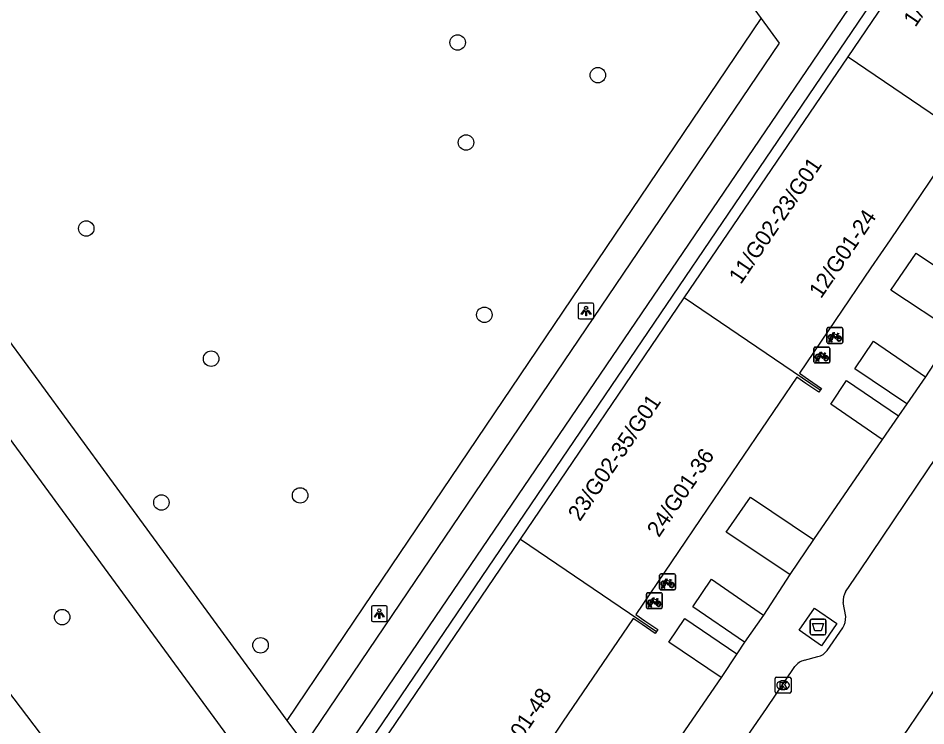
# Model space of a CAD drawing. Extents: x 159040 to 160094, y 381214 to 382518.
# Drawn here: x 159785.9 to 159843.3, y 382053.6 to 382098.3 of the extents above; entities that cross this region are included whole.
import ezdxf

# ---------------------------------------------------------------- set-up
doc = ezdxf.new("R2010")
doc.units = 0
for name, color, linetype in [('IMGEO_Afval_apart_plaats', 7, 'Continuous'), ('IMGEO_Boom', 7, 'Continuous'), ('IMGEO_Fietsenrek', 7, 'Continuous'), ('IMGEO_Groenvoorziening', 7, 'Continuous'), ('IMGEO_Haag', 7, 'Continuous'), ('IMGEO_Kolk', 7, 'Continuous'), ('IMGEO_Lichtpunt', 7, 'Continuous'), ('IMGEO_Pand', 7, 'Continuous'), ('IMGEO_Pand_nummerreeks', 7, 'Continuous'), ('IMGEO_Rijbaan_lokaal_gesloten', 7, 'Continuous'), ('IMGEO_Rijbaan_lokaal_open', 7, 'Continuous'), ('IMGEO_Voetpad_gesloten', 7, 'Continuous')]:
    doc.layers.add(name, color=color, linetype=linetype)

msp = doc.modelspace()

# ---------------------------------------------------------------- linework, layer by layer
at = {"layer": 'IMGEO_Afval_apart_plaats'}
for p, q in [((159835.945, 382059.429), (159835.945, 382060.229)), ((159835.945, 382060.229), (159835.945, 382059.429)), ((159836.045, 382060.329), (159836.835, 382060.329)), ((159836.835, 382060.329), (159836.045, 382060.329)), ((159836.935, 382060.229), (159836.935, 382059.429)), ((159836.935, 382059.429), (159836.935, 382060.229)), ((159836.835, 382059.329), (159836.045, 382059.329)), ((159836.045, 382059.329), (159836.835, 382059.329))]:
    msp.add_line(p, q, dxfattribs=at)
msp.add_lwpolyline([(159836.088, 382060.043), (159836.792, 382060.043), (159836.643, 382059.573), (159836.237, 382059.573), (159836.088, 382060.043)], dxfattribs=at)
for centre, start, end in [((159836.045, 382060.229), 90, 180), ((159836.045, 382060.229), 90, 180), ((159836.835, 382060.229), 0, 90), ((159836.835, 382060.229), 360, 90), ((159836.045, 382059.429), 180, 270), ((159836.045, 382059.429), 180, 270), ((159836.835, 382059.429), 270, 0), ((159836.835, 382059.429), 270, 0)]:
    msp.add_arc(centre, 0.1, start, end, dxfattribs=at)
at = {"layer": 'IMGEO_Boom'}
for centre in [(159813.647, 382096.785), (159822.515, 382094.72), (159814.178, 382090.46), (159790.158, 382085.021), (159815.336, 382079.566), (159798.055, 382076.788), (159794.911, 382067.698), (159803.684, 382068.145), (159788.636, 382060.451), (159801.183, 382058.668)]:
    msp.add_circle(centre, 0.489, dxfattribs=at)
at = {"layer": 'IMGEO_Fietsenrek'}
for p, q in [((159837.004, 382077.835), (159837.004, 382078.676)), ((159837.004, 382078.676), (159837.004, 382077.835)), ((159837.079, 382078.76), (159837.92, 382078.76)), ((159837.92, 382078.76), (159837.079, 382078.76)), ((159838.004, 382078.685), (159838.004, 382077.844)), ((159838.004, 382077.844), (159838.004, 382078.685)), ((159837.131, 382077.844), (159837.17, 382078.004)), ((159837.2, 382077.992), (159837.165, 382077.844)), ((159837.242, 382078.016), (159837.241, 382078.02)), ((159837.283, 382077.844), (159837.249, 382077.986)), ((159837.273, 382078.027), (159837.274, 382078.02)), ((159837.281, 382077.99), (159837.316, 382077.844)), ((159837.691, 382078.309), (159837.727, 382078.214)), ((159836.18, 382076.594), (159836.18, 382077.435)), ((159836.18, 382077.435), (159836.18, 382076.594)), ((159836.255, 382077.519), (159837.096, 382077.519)), ((159837.096, 382077.519), (159836.255, 382077.519)), ((159837.929, 382077.76), (159837.088, 382077.76)), ((159837.088, 382077.76), (159837.929, 382077.76)), ((159837.165, 382077.844), (159837.131, 382077.844)), ((159837.18, 382077.444), (159837.18, 382076.603)), ((159837.18, 382076.603), (159837.18, 382077.444)), ((159837.316, 382077.844), (159837.283, 382077.844)), ((159836.449, 382076.786), (159836.45, 382076.779)), ((159836.867, 382077.068), (159836.903, 382076.973)), ((159837.105, 382076.519), (159836.264, 382076.519)), ((159836.264, 382076.519), (159837.105, 382076.519)), ((159836.307, 382076.603), (159836.346, 382076.763)), ((159836.341, 382076.603), (159836.307, 382076.603)), ((159836.376, 382076.751), (159836.341, 382076.603)), ((159836.418, 382076.775), (159836.417, 382076.779)), ((159836.459, 382076.603), (159836.425, 382076.745)), ((159836.457, 382076.749), (159836.492, 382076.603)), ((159836.492, 382076.603), (159836.459, 382076.603)), ((159826.421, 382062.254), (159826.421, 382063.095)), ((159826.421, 382063.095), (159826.421, 382062.254)), ((159826.496, 382063.179), (159827.337, 382063.179)), ((159827.337, 382063.179), (159826.496, 382063.179)), ((159827.421, 382063.104), (159827.421, 382062.263)), ((159827.421, 382062.263), (159827.421, 382063.104)), ((159826.659, 382062.435), (159826.658, 382062.439)), ((159826.69, 382062.446), (159826.691, 382062.439)), ((159827.108, 382062.728), (159827.144, 382062.633)), ((159825.587, 382061.063), (159825.587, 382061.904)), ((159825.587, 382061.904), (159825.587, 382061.063)), ((159825.662, 382061.988), (159826.503, 382061.988)), ((159826.503, 382061.988), (159825.662, 382061.988)), ((159827.346, 382062.179), (159826.505, 382062.179)), ((159826.505, 382062.179), (159827.346, 382062.179)), ((159826.548, 382062.263), (159826.587, 382062.423)), ((159826.582, 382062.263), (159826.548, 382062.263)), ((159826.617, 382062.411), (159826.582, 382062.263)), ((159826.587, 382061.913), (159826.587, 382061.072)), ((159826.587, 382061.072), (159826.587, 382061.913)), ((159826.7, 382062.263), (159826.666, 382062.405)), ((159826.698, 382062.409), (159826.733, 382062.263)), ((159826.733, 382062.263), (159826.7, 382062.263)), ((159826.274, 382061.537), (159826.31, 382061.442)), ((159826.512, 382060.988), (159825.671, 382060.988)), ((159825.671, 382060.988), (159826.512, 382060.988)), ((159825.714, 382061.072), (159825.753, 382061.232)), ((159825.748, 382061.072), (159825.714, 382061.072)), ((159825.783, 382061.22), (159825.748, 382061.072)), ((159825.825, 382061.244), (159825.824, 382061.248)), ((159825.866, 382061.072), (159825.832, 382061.214)), ((159825.856, 382061.255), (159825.857, 382061.248)), ((159825.864, 382061.218), (159825.899, 382061.072)), ((159825.899, 382061.072), (159825.866, 382061.072))]:
    msp.add_line(p, q, dxfattribs=at)
for points in [[(159837.338, 382078.234), (159837.286, 382078.144), (159837.246, 382078.119), (159837.247, 382078.166), (159837.302, 382078.26)], [(159837.317, 382078.286), (159837.412, 382078.45), (159837.498, 382078.436), (159837.5, 382078.427), (159837.444, 382078.416), (159837.417, 382078.371), (159837.673, 382078.33)], [(159837.613, 382078.042), (159837.563, 382078.042), (159837.372, 382078.293), (159837.353, 382078.261)], [(159837.66, 382078.305), (159837.403, 382078.346), (159837.386, 382078.317), (159837.553, 382078.097), (159837.66, 382078.305)], [(159837.708, 382078.207), (159837.678, 382078.284), (159837.569, 382078.066), (159837.612, 382078.066)], [(159837.642, 382078.066), (159837.762, 382078.065), (159837.718, 382078.179)], [(159837.738, 382078.186), (159837.793, 382078.041), (159837.643, 382078.041)], [(159837.673, 382078.33), (159837.698, 382078.379), (159837.692, 382078.383), (159837.669, 382078.387), (159837.657, 382078.394), (159837.656, 382078.397), (159837.658, 382078.402), (159837.753, 382078.387), (159837.755, 382078.377), (159837.745, 382078.364), (159837.733, 382078.358), (159837.719, 382078.364), (159837.691, 382078.309)], [(159836.514, 382076.993), (159836.462, 382076.903), (159836.422, 382076.878), (159836.423, 382076.925), (159836.478, 382077.019)], [(159836.493, 382077.045), (159836.588, 382077.209), (159836.674, 382077.195), (159836.676, 382077.186), (159836.62, 382077.175), (159836.593, 382077.13), (159836.849, 382077.089)], [(159836.789, 382076.801), (159836.739, 382076.801), (159836.548, 382077.052), (159836.529, 382077.02)], [(159836.836, 382077.064), (159836.579, 382077.105), (159836.562, 382077.076), (159836.729, 382076.856), (159836.836, 382077.064)], [(159836.884, 382076.966), (159836.854, 382077.043), (159836.745, 382076.825), (159836.788, 382076.825)], [(159836.818, 382076.825), (159836.938, 382076.824), (159836.894, 382076.938)], [(159836.914, 382076.945), (159836.969, 382076.8), (159836.819, 382076.8)], [(159836.849, 382077.089), (159836.874, 382077.138), (159836.868, 382077.142), (159836.845, 382077.146), (159836.833, 382077.153), (159836.832, 382077.156), (159836.834, 382077.161), (159836.929, 382077.146), (159836.931, 382077.136), (159836.921, 382077.123), (159836.909, 382077.117), (159836.895, 382077.123), (159836.867, 382077.068)], [(159826.755, 382062.653), (159826.703, 382062.563), (159826.663, 382062.538), (159826.664, 382062.585), (159826.719, 382062.679)], [(159826.734, 382062.705), (159826.829, 382062.869), (159826.915, 382062.855), (159826.917, 382062.846), (159826.861, 382062.835), (159826.834, 382062.79), (159827.09, 382062.749)], [(159827.03, 382062.461), (159826.98, 382062.461), (159826.789, 382062.712), (159826.77, 382062.68)], [(159827.077, 382062.724), (159826.82, 382062.765), (159826.803, 382062.736), (159826.97, 382062.516), (159827.077, 382062.724)], [(159827.125, 382062.626), (159827.095, 382062.703), (159826.986, 382062.485), (159827.029, 382062.485)], [(159827.059, 382062.485), (159827.179, 382062.484), (159827.135, 382062.598)], [(159827.155, 382062.605), (159827.21, 382062.46), (159827.06, 382062.46)], [(159827.09, 382062.749), (159827.115, 382062.798), (159827.109, 382062.802), (159827.086, 382062.806), (159827.074, 382062.813), (159827.073, 382062.816), (159827.075, 382062.821), (159827.17, 382062.806), (159827.172, 382062.796), (159827.162, 382062.783), (159827.15, 382062.777), (159827.136, 382062.783), (159827.108, 382062.728)], [(159825.921, 382061.462), (159825.869, 382061.372), (159825.829, 382061.347), (159825.83, 382061.394), (159825.885, 382061.488)], [(159825.9, 382061.514), (159825.995, 382061.678), (159826.081, 382061.664), (159826.083, 382061.655), (159826.027, 382061.644), (159826, 382061.599), (159826.256, 382061.558)], [(159826.196, 382061.27), (159826.146, 382061.27), (159825.955, 382061.521), (159825.936, 382061.489)], [(159826.243, 382061.533), (159825.986, 382061.574), (159825.969, 382061.545), (159826.136, 382061.325), (159826.243, 382061.533)], [(159826.291, 382061.435), (159826.261, 382061.512), (159826.152, 382061.294), (159826.195, 382061.294)], [(159826.225, 382061.294), (159826.345, 382061.293), (159826.301, 382061.407)], [(159826.321, 382061.414), (159826.376, 382061.269), (159826.226, 382061.269)], [(159826.256, 382061.558), (159826.281, 382061.607), (159826.275, 382061.611), (159826.252, 382061.615), (159826.24, 382061.622), (159826.239, 382061.625), (159826.241, 382061.63), (159826.336, 382061.615), (159826.338, 382061.605), (159826.328, 382061.592), (159826.316, 382061.586), (159826.302, 382061.592), (159826.274, 382061.537)]]:
    msp.add_lwpolyline(points, dxfattribs=at)
for centre, radius, start, end in [((159837.082, 382078.682), 0.0779, 92.4484, 184.28452), ((159837.082, 382078.682), 0.0779, 92.4484, 184.28452), ((159837.926, 382078.682), 0.0779, 2.4484, 94.28452), ((159837.926, 382078.682), 0.0779, 2.4484, 94.28452), ((159837.244, 382078.145), 0.159, 62.67661, 242.13685), ((159837.244, 382078.145), 0.129, 63.31916, 238.90302), ((159837.224, 382078.016), 0.0499, 12.8025, 158.69338), ((159837.244, 382078.145), 0.159, 253.99666, 271.78671), ((159837.224, 382078.016), 0.0174, 12.8025, 163.45023), ((159837.244, 382078.145), 0.129, 253.41502, 269.02044), ((159837.244, 382078.145), 0.129, 283.60429, 43.43025), ((159837.244, 382078.145), 0.159, 283.5766, 46.60424), ((159837.771, 382078.061), 0.159, 113.3408, 178.32165), ((159837.771, 382078.061), 0.159, 187.0065, 105.77075), ((159837.771, 382078.061), 0.129, 113.92302, 177.95563), ((159837.771, 382078.061), 0.129, 188.67146, 104.58832), ((159836.258, 382077.441), 0.0779, 92.4484, 184.28452), ((159836.258, 382077.441), 0.0779, 92.4484, 184.28452), ((159837.082, 382077.838), 0.0779, 182.4484, 274.28452), ((159837.082, 382077.838), 0.0779, 182.4484, 274.28452), ((159837.102, 382077.441), 0.0779, 2.4484, 94.28452), ((159837.102, 382077.441), 0.0779, 2.4484, 94.28452), ((159837.926, 382077.838), 0.0779, 272.4484, 4.28452), ((159837.926, 382077.838), 0.0779, 272.4484, 4.28452), ((159836.42, 382076.904), 0.159, 62.67661, 242.13685), ((159836.42, 382076.904), 0.129, 63.31916, 238.90302), ((159836.4, 382076.775), 0.0499, 12.8025, 158.69338), ((159836.4, 382076.775), 0.0174, 12.8025, 163.45023), ((159836.42, 382076.904), 0.129, 253.41502, 269.02044), ((159836.42, 382076.904), 0.129, 283.60429, 43.43025), ((159836.42, 382076.904), 0.159, 283.5766, 46.60424), ((159836.947, 382076.82), 0.159, 113.3408, 178.32165), ((159836.947, 382076.82), 0.159, 187.0065, 105.77075), ((159836.947, 382076.82), 0.129, 113.92302, 177.95563), ((159836.947, 382076.82), 0.129, 188.67146, 104.58832), ((159836.258, 382076.597), 0.0779, 182.4484, 274.28452), ((159836.258, 382076.597), 0.0779, 182.4484, 274.28452), ((159836.42, 382076.904), 0.159, 253.99666, 271.78671), ((159837.102, 382076.597), 0.0779, 272.4484, 4.28452), ((159837.102, 382076.597), 0.0779, 272.4484, 4.28452), ((159826.499, 382063.101), 0.0779, 92.4484, 184.28452), ((159826.499, 382063.101), 0.0779, 92.4484, 184.28452), ((159827.343, 382063.101), 0.0779, 2.4484, 94.28452), ((159827.343, 382063.101), 0.0779, 2.4484, 94.28452), ((159826.661, 382062.564), 0.159, 62.67661, 242.13685), ((159826.661, 382062.564), 0.129, 63.31916, 238.90302), ((159826.641, 382062.435), 0.0499, 12.8025, 158.69338), ((159826.641, 382062.435), 0.0174, 12.8025, 163.45023), ((159826.661, 382062.564), 0.129, 253.41502, 269.02044), ((159826.661, 382062.564), 0.129, 283.60429, 43.43025), ((159826.661, 382062.564), 0.159, 283.5766, 46.60424), ((159827.188, 382062.48), 0.159, 113.3408, 178.32165), ((159827.188, 382062.48), 0.159, 187.0065, 105.77075), ((159827.188, 382062.48), 0.129, 113.92302, 177.95563), ((159827.188, 382062.48), 0.129, 188.67146, 104.58832), ((159825.665, 382061.91), 0.0779, 92.4484, 184.28452), ((159825.665, 382061.91), 0.0779, 92.4484, 184.28452), ((159826.499, 382062.257), 0.0779, 182.4484, 274.28452), ((159826.499, 382062.257), 0.0779, 182.4484, 274.28452), ((159826.509, 382061.91), 0.0779, 2.4484, 94.28452), ((159826.509, 382061.91), 0.0779, 2.4484, 94.28452), ((159826.661, 382062.564), 0.159, 253.99666, 271.78671), ((159827.343, 382062.257), 0.0779, 272.4484, 4.28452), ((159827.343, 382062.257), 0.0779, 272.4484, 4.28452), ((159825.827, 382061.373), 0.159, 62.67661, 242.13685), ((159825.827, 382061.373), 0.129, 63.31916, 238.90302), ((159825.807, 382061.244), 0.0499, 12.8025, 158.69338), ((159825.827, 382061.373), 0.129, 283.60429, 43.43025), ((159825.827, 382061.373), 0.159, 283.5766, 46.60424), ((159826.354, 382061.289), 0.159, 113.3408, 178.32165), ((159826.354, 382061.289), 0.159, 187.0065, 105.77075), ((159826.354, 382061.289), 0.129, 113.92302, 177.95563), ((159826.354, 382061.289), 0.129, 188.67146, 104.58832), ((159825.665, 382061.066), 0.0779, 182.4484, 274.28452), ((159825.665, 382061.066), 0.0779, 182.4484, 274.28452), ((159825.827, 382061.373), 0.159, 253.99666, 271.78671), ((159825.807, 382061.244), 0.0174, 12.8025, 163.45023), ((159825.827, 382061.373), 0.129, 253.41502, 269.02044), ((159826.509, 382061.066), 0.0779, 272.4484, 4.28452), ((159826.509, 382061.066), 0.0779, 272.4484, 4.28452)]:
    msp.add_arc(centre, radius, start, end, dxfattribs=at)
at = {"layer": 'IMGEO_Groenvoorziening'}
msp.add_lwpolyline([(159781.355, 382060.813), (159795.178, 382042.667)], dxfattribs=at)
at = {"layer": 'IMGEO_Haag'}
for points in [[(159847.938, 382111.277), (159796.411, 382035.383)], [(159802.875, 382053.916), (159808.903, 382062.847), (159832.833, 382098.3)]]:
    msp.add_lwpolyline(points, dxfattribs=at)
at = {"layer": 'IMGEO_Kolk'}
for p, q in [((159833.729, 382055.717), (159833.729, 382056.569)), ((159833.804, 382056.643), (159834.656, 382056.643)), ((159834.217, 382056.423), (159834.242, 382056.423)), ((159834.73, 382056.569), (159834.73, 382055.717)), ((159834.656, 382055.643), (159833.804, 382055.643)), ((159834.24, 382055.863), (159834.215, 382055.863))]:
    msp.add_line(p, q, dxfattribs=at)
for points in [[(159833.729, 382055.717), (159833.729, 382056.569)], [(159833.804, 382056.643), (159834.656, 382056.643)], [(159834.05, 382056.343), (159834.173, 382056.343), (159834.173, 382056.192), (159834.303, 382056.343), (159834.467, 382056.343), (159834.321, 382056.192), (159834.474, 382055.943), (159834.322, 382055.943), (159834.237, 382056.107), (159834.173, 382056.04), (159834.173, 382055.943), (159834.05, 382055.943), (159834.05, 382056.343)], [(159834.73, 382056.569), (159834.73, 382055.717)], [(159834.656, 382055.643), (159833.804, 382055.643)]]:
    msp.add_lwpolyline(points, dxfattribs=at)
for centre, start, end in [((159833.806, 382056.567), 91.55205, 178.44795), ((159833.806, 382056.567), 91.55205, 178.44795), ((159834.654, 382056.567), 1.55205, 88.44795), ((159834.654, 382056.567), 1.55205, 88.44795), ((159833.806, 382055.719), 181.55205, 268.44795), ((159833.806, 382055.719), 181.55205, 268.44795), ((159834.654, 382055.719), 271.55205, 358.44795), ((159834.654, 382055.719), 271.55205, 358.44795)]:
    msp.add_arc(centre, 0.0765, start, end, dxfattribs=at)
for centre, major_axis, ratio, start_param, end_param in [((159834.216, 382056.143), (-0.387, 0.002), 0.722429, 4.712389, 7.853982), ((159834.241, 382056.143), (-0.39, 0.002), 0.717154, 1.570796, 4.712389)]:
    msp.add_ellipse(centre, major_axis=major_axis, ratio=ratio, start_param=start_param, end_param=end_param, dxfattribs=at)
at = {"layer": 'IMGEO_Lichtpunt'}
for p, q in [((159822.174, 382080.301), (159821.366, 382080.301)), ((159822.174, 382080.301), (159821.366, 382080.301)), ((159821.272, 382080.206), (159821.272, 382079.399)), ((159821.272, 382080.206), (159821.272, 382079.399)), ((159822.268, 382079.399), (159822.268, 382080.206)), ((159822.268, 382079.399), (159822.268, 382080.206)), ((159821.366, 382079.305), (159822.174, 382079.305)), ((159821.366, 382079.305), (159822.174, 382079.305)), ((159808.194, 382061.074), (159808.194, 382060.267)), ((159808.194, 382061.074), (159808.194, 382060.267)), ((159809.096, 382061.169), (159808.288, 382061.169)), ((159809.096, 382061.169), (159808.288, 382061.169)), ((159809.19, 382060.267), (159809.19, 382061.074)), ((159809.19, 382060.267), (159809.19, 382061.074)), ((159808.288, 382060.173), (159809.096, 382060.173)), ((159808.288, 382060.173), (159809.096, 382060.173))]:
    msp.add_line(p, q, dxfattribs=at)
for points in [[(159821.646, 382079.87), (159821.685, 382079.842), (159821.497, 382079.58), (159821.459, 382079.607), (159821.646, 382079.87)], [(159821.748, 382079.822), (159821.795, 382079.822), (159821.795, 382079.5), (159821.748, 382079.5), (159821.748, 382079.822)], [(159821.858, 382079.842), (159821.896, 382079.869), (159822.083, 382079.607), (159822.044, 382079.579), (159821.858, 382079.842)], [(159808.568, 382060.738), (159808.607, 382060.71), (159808.419, 382060.448), (159808.381, 382060.475), (159808.568, 382060.738)], [(159808.78, 382060.71), (159808.818, 382060.737), (159809.005, 382060.475), (159808.966, 382060.447), (159808.78, 382060.71)], [(159808.67, 382060.69), (159808.717, 382060.69), (159808.717, 382060.368), (159808.67, 382060.368), (159808.67, 382060.69)]]:
    msp.add_lwpolyline(points, dxfattribs=at)
for centre in [(159821.771, 382080.004), (159808.693, 382060.872)]:
    msp.add_circle(centre, 0.0994, dxfattribs=at)
for centre, start, end in [((159821.366, 382080.206), 90, 180), ((159821.366, 382080.206), 90, 180), ((159822.174, 382080.206), 0, 90), ((159822.174, 382080.206), 0, 90), ((159821.366, 382079.399), 180, 270), ((159821.366, 382079.399), 180, 270), ((159822.174, 382079.399), 270, 0), ((159822.174, 382079.399), 270, 360), ((159808.288, 382061.074), 90, 180), ((159808.288, 382061.074), 90, 180), ((159809.096, 382061.074), 0, 90), ((159809.096, 382061.074), 0, 90), ((159808.288, 382060.267), 180, 270), ((159808.288, 382060.267), 180, 270), ((159809.096, 382060.267), 270, 0), ((159809.096, 382060.267), 270, 360)]:
    msp.add_arc(centre, 0.0946, start, end, dxfattribs=at)
at = {"layer": 'IMGEO_Pand'}
for points in [[(159838.335, 382095.887), (159848.518, 382110.885), (159847.938, 382111.277)], [(159827.979, 382080.633), (159838.335, 382095.887)], [(159838.335, 382095.887), (159846.939, 382090.046)], [(159846.939, 382090.046), (159846.854, 382089.922), (159846.028, 382090.483), (159845.451, 382090.875), (159840.993, 382084.309), (159839.786, 382082.53), (159835.264, 382075.869), (159835.842, 382075.477), (159836.667, 382074.916), (159836.583, 382074.792)], [(159817.623, 382065.379), (159827.979, 382080.633)], [(159836.583, 382074.792), (159827.979, 382080.633)], [(159836.583, 382074.792), (159836.498, 382074.668), (159835.672, 382075.229), (159835.095, 382075.621), (159830.637, 382069.055), (159829.43, 382067.276), (159824.908, 382060.615), (159825.486, 382060.223), (159826.311, 382059.662), (159826.227, 382059.538)], [(159807.266, 382050.126), (159817.623, 382065.379)], [(159817.623, 382065.379), (159826.227, 382059.538)], [(159826.227, 382059.538), (159826.142, 382059.414), (159825.316, 382059.975), (159824.739, 382060.367), (159820.281, 382053.801), (159819.074, 382052.022), (159814.552, 382045.361), (159815.13, 382044.969), (159815.955, 382044.408), (159815.871, 382044.284)]]:
    msp.add_lwpolyline(points, dxfattribs=at)
at = {"layer": 'IMGEO_Rijbaan_lokaal_gesloten'}
for points in [[(159838.185, 382062.056), (159839.083, 382063.381), (159843.376, 382069.762), (159849.537, 382078.848), (159853.786, 382085.045), (159859.772, 382093.927), (159864.122, 382100.283), (159868.006, 382106.028), (159871.226, 382110.62), (159874.113, 382114.736)], [(159819.074, 382019.506), (159825.954, 382029.527), (159841.353, 382052.223), (159847.883, 382061.829), (159854.072, 382070.925), (159862.598, 382083.443), (159868.567, 382092.381), (159869.087, 382093.133)], [(159838.187, 382060.481), (159838.031, 382061.364)], [(159837.013, 382058.347), (159838.016, 382059.775)], [(159835.574, 382057.722), (159836.42, 382057.954)], [(159791.344, 381993.087), (159802.288, 382009.317), (159818.42, 382032.999), (159822.855, 382039.477), (159828.845, 382048.385), (159833.177, 382054.678), (159834.973, 382057.325)]]:
    msp.add_lwpolyline(points, dxfattribs=at)
for centre, radius, start, end in [((159839.19, 382061.469), 1.163, 149.71374, 185.19358), ((159836.942, 382060.409), 1.247, 329.44534, 3.3239), ((159836.237, 382058.874), 0.938, 281.2575, 325.80991), ((159835.847, 382056.656), 1.1, 104.34406, 142.55071)]:
    msp.add_arc(centre, radius, start, end, dxfattribs=at)
at = {"layer": 'IMGEO_Rijbaan_lokaal_open'}
for points in [[(159802.875, 382053.916), (159791.878, 382068.923), (159786.945, 382075.655), (159784.554, 382078.918), (159768.971, 382100.183)], [(159845.08, 382078.458), (159841.048, 382081.123), (159842.635, 382083.47), (159846.644, 382080.78)], [(159845.08, 382078.458), (159843.231, 382075.645)], [(159842.046, 382073.927), (159838.763, 382076.154), (159839.948, 382077.905), (159843.231, 382075.645)], [(159843.231, 382075.645), (159842.046, 382073.927)], [(159840.505, 382071.689), (159837.239, 382073.925), (159838.248, 382075.409), (159841.537, 382073.183)], [(159842.046, 382073.927), (159841.537, 382073.183)], [(159784.162, 382072.805), (159784.403, 382072.944), (159800.645, 382050.791)], [(159841.537, 382073.183), (159840.505, 382071.689)], [(159840.505, 382071.689), (159836.15, 382065.359)], [(159834.658, 382063.136), (159830.638, 382065.821), (159832.163, 382068.044), (159836.15, 382065.359)], [(159836.15, 382065.359), (159834.658, 382063.136)], [(159834.658, 382063.136), (159832.984, 382060.581)], [(159831.794, 382058.858), (159828.527, 382061.104), (159829.705, 382062.846), (159832.984, 382060.581)], [(159837.625, 382060.043), (159836.655, 382058.644), (159835.254, 382059.615), (159836.224, 382061.014), (159837.625, 382060.043)], [(159830.305, 382056.632), (159827, 382058.86), (159828.014, 382060.361), (159831.304, 382058.124)], [(159832.984, 382060.581), (159831.794, 382058.858)], [(159831.794, 382058.858), (159831.304, 382058.124)], [(159831.304, 382058.124), (159830.305, 382056.632)], [(159830.305, 382056.632), (159825.942, 382050.294)], [(159803.974, 382052.416), (159802.875, 382053.916)]]:
    msp.add_lwpolyline(points, dxfattribs=at)
at = {"layer": 'IMGEO_Voetpad_gesloten'}
for points in [[(159810.972, 382128.099), (159813.825, 382124.21), (159832.833, 382098.3)], [(159796.307, 382035.23), (159795.474, 382035.774), (159847.301, 382112.071), (159848.111, 382111.532)], [(159832.833, 382098.3), (159833.972, 382096.747), (159810.005, 382061.335), (159803.974, 382052.416)]]:
    msp.add_lwpolyline(points, dxfattribs=at)

# ---------------------------------------------------------------- texts
at = {"layer": 'IMGEO_Pand_nummerreeks'}
for s, rotation, p in [('1/G01-11/G01', 55.82517, (159842.595, 382097.71)), ('11/G02-23/G01', 55.82726, (159831.551, 382081.444)), ('12/G01-24', 55.84424, (159836.625, 382080.542)), ('23/G02-35/G01', 55.82726, (159821.376, 382066.457)), ('24/G01-36', 55.84424, (159826.374, 382065.443)), ('36/G01-48', 55.84424, (159816.089, 382050.294))]:
    msp.add_text(s, height=1, rotation=rotation, dxfattribs=at).set_placement(p)

doc.saveas('drawing.dxf')
